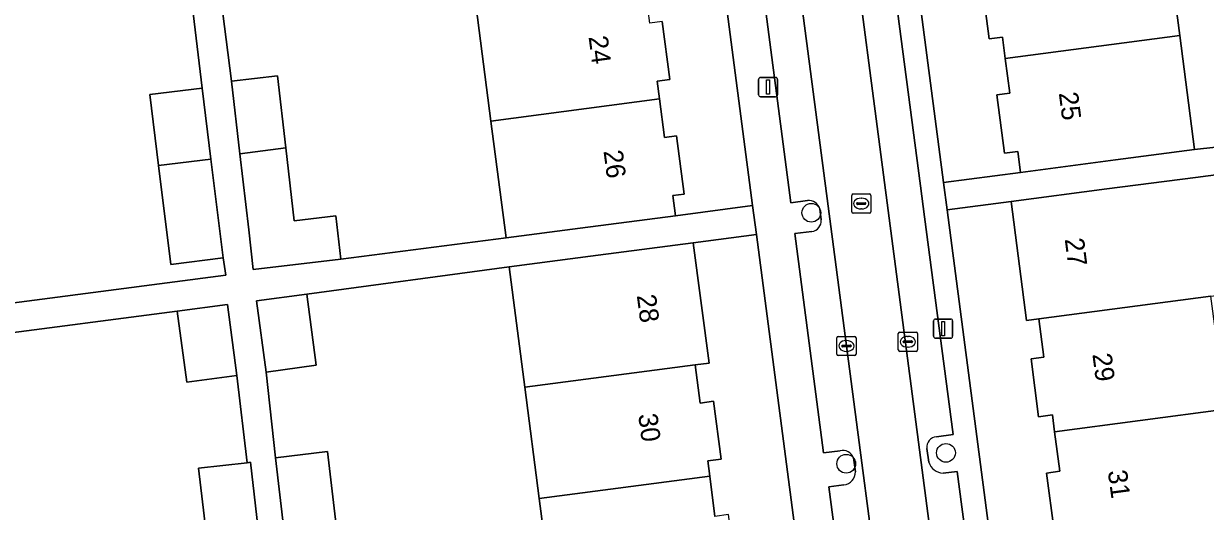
# Model space of a CAD drawing. Extents: x 162073 to 163043, y 381818 to 382561.
# Drawn here: x 162379.1 to 162440.7, y 382336.5 to 382362 of the extents above; entities that cross this region are included whole.
import ezdxf

# ---------------------------------------------------------------- set-up
doc = ezdxf.new("R2010")
doc.units = 0
for name, color, linetype in [('IMGEO_Boom', 7, 'Continuous'), ('IMGEO_Erf', 7, 'Continuous'), ('IMGEO_Kolk', 7, 'Continuous'), ('IMGEO_Lichtmast', 7, 'Continuous'), ('IMGEO_Pand', 7, 'Continuous'), ('IMGEO_Pand_nummerreeks', 7, 'Continuous'), ('IMGEO_Parkeervlak_open', 7, 'Continuous'), ('IMGEO_Rijbaan_lokaal_open', 7, 'Continuous'), ('IMGEO_Rioolput', 7, 'Continuous'), ('IMGEO_Voetpad_open', 7, 'Continuous')]:
    doc.layers.add(name, color=color, linetype=linetype)

msp = doc.modelspace()

# ---------------------------------------------------------------- linework, layer by layer
at = {"layer": 'IMGEO_Boom'}
for centre in [(162420.177, 382352.114), (162427.203, 382339.59), (162421.998, 382339.023)]:
    msp.add_circle(centre, 0.489, dxfattribs=at)
at = {"layer": 'IMGEO_Erf'}
for points in [[(162448.744, 382393.233), (162435.443, 382391.554), (162436.249, 382385.398), (162439.079, 382385.773), (162439.877, 382379.681), (162440.685, 382373.516), (162437.855, 382373.141), (162438.635, 382367.185), (162439.399, 382361.357), (162440.178, 382355.411), (162453.531, 382356.88)], [(162422.348, 382389.839), (162427.08, 382353.697), (162431.092, 382354.221), (162430.95, 382355.308), (162430.255, 382355.217), (162429.855, 382358.267), (162430.53, 382358.356), (162430.293, 382360.163), (162430.147, 382361.279), (162429.459, 382361.188), (162429.059, 382364.24)], [(162412.393, 382362.09), (162412.79, 382359.056), (162412.134, 382358.971), (162412.255, 382358.05), (162412.518, 382356.039), (162413.137, 382356.12), (162413.535, 382353.084), (162412.946, 382353.007), (162413.083, 382351.958), (162417.113, 382352.484), (162412.412, 382388.448)], [(162432.84, 382335.54), (162432.447, 382338.54), (162433.141, 382338.63), (162432.872, 382340.688), (162432.756, 382341.572), (162432.038, 382341.478), (162431.643, 382344.5), (162432.315, 382344.588), (162432.055, 382346.574), (162431.411, 382346.49), (162430.598, 382352.7), (162427.267, 382352.264), (162432.779, 382310.167)], [(162422.808, 382308.918), (162417.31, 382350.977), (162414.02, 382350.547), (162414.84, 382344.276), (162414.112, 382344.18), (162414.373, 382342.187), (162415.081, 382342.279), (162415.476, 382339.266), (162414.772, 382339.174), (162414.876, 382338.378), (162415.151, 382336.278)], [(162406.767, 382331.246), (162405.986, 382337.212), (162405.228, 382343.014), (162404.407, 382349.288), (162393.849, 382347.871), (162394.35, 382344.158), (162391.732, 382343.805), (162392.229, 382339.34), (162394.934, 382339.654), (162395.38, 382335.82)], [(162388.667, 382334.839), (162388.208, 382338.784), (162390.74, 382339.078), (162390.212, 382343.624), (162387.594, 382343.271), (162387.094, 382346.984), (162377.209, 382345.696), (162377.93, 382339.707), (162378.661, 382333.63)]]:
    msp.add_lwpolyline(points, dxfattribs=at)
for points in [[(162401.908, 382368.783), (162401.13, 382374.727), (162400.361, 382380.604), (162399.555, 382386.767), (162386.588, 382385.071), (162389.922, 382358.974), (162392.32, 382359.252), (162392.756, 382355.493), (162393.197, 382351.698), (162395.375, 382351.95), (162395.638, 382349.687), (162404.26, 382350.803), (162403.463, 382356.897), (162402.685, 382362.84)], [(162384.41, 382366.517), (162383.934, 382370.356), (162386.919, 382370.726), (162386.408, 382374.854), (162383.423, 382374.485), (162382.936, 382378.418), (162382.462, 382382.245), (162385.447, 382382.615), (162385.162, 382384.88), (162372.644, 382383.209), (162373.378, 382377.111), (162374.096, 382371.146), (162374.814, 382365.179), (162375.501, 382359.479), (162376.232, 382353.403), (162376.977, 382347.214), (162389.626, 382348.862), (162389.489, 382349.759), (162386.755, 382349.421), (162386.118, 382354.575), (162385.66, 382358.273), (162388.394, 382358.611), (162387.88, 382362.965), (162384.895, 382362.596)]]:
    msp.add_lwpolyline(points, close=True, dxfattribs=at)
at = {"layer": 'IMGEO_Kolk'}
for p, q in [((162421.511, 382344.739), (162421.511, 382345.591)), ((162421.586, 382345.665), (162422.438, 382345.665)), ((162421.999, 382345.445), (162422.024, 382345.445)), ((162422.512, 382345.591), (162422.512, 382344.739)), ((162424.713, 382344.959), (162424.713, 382345.811)), ((162424.788, 382345.885), (162425.64, 382345.885)), ((162425.201, 382345.665), (162425.226, 382345.665)), ((162425.714, 382345.811), (162425.714, 382344.959)), ((162421.77, 382345.159), (162421.77, 382345.171)), ((162422.208, 382345.122), (162421.81, 382345.122)), ((162421.813, 382345.208), (162422.211, 382345.208)), ((162422.022, 382344.885), (162421.997, 382344.885)), ((162422.254, 382345.171), (162422.254, 382345.159)), ((162425.64, 382344.885), (162424.788, 382344.885)), ((162424.972, 382345.379), (162424.972, 382345.391)), ((162425.41, 382345.342), (162425.012, 382345.342)), ((162425.015, 382345.428), (162425.413, 382345.428)), ((162425.224, 382345.105), (162425.199, 382345.105)), ((162425.456, 382345.391), (162425.456, 382345.379)), ((162422.438, 382344.665), (162421.586, 382344.665))]:
    msp.add_line(p, q, dxfattribs=at)
for points in [[(162421.511, 382344.739), (162421.511, 382345.591)], [(162421.586, 382345.665), (162422.438, 382345.665)], [(162422.512, 382345.591), (162422.512, 382344.739)], [(162424.713, 382344.959), (162424.713, 382345.811)], [(162424.788, 382345.885), (162425.64, 382345.885)], [(162425.714, 382345.811), (162425.714, 382344.959)], [(162425.64, 382344.885), (162424.788, 382344.885)], [(162422.438, 382344.665), (162421.586, 382344.665)]]:
    msp.add_lwpolyline(points, dxfattribs=at)
for centre, radius, start, end in [((162421.588, 382345.589), 0.0765, 91.55205, 178.44795), ((162421.588, 382345.589), 0.0765, 91.55205, 178.44795), ((162422.436, 382345.589), 0.0765, 1.55205, 88.44795), ((162422.436, 382345.589), 0.0765, 1.55205, 88.44795), ((162424.79, 382345.809), 0.0765, 91.55205, 178.44795), ((162424.79, 382345.809), 0.0765, 91.55205, 178.44795), ((162425.638, 382345.809), 0.0765, 1.55205, 88.44795), ((162425.638, 382345.809), 0.0765, 1.55205, 88.44795), ((162421.81, 382345.168), 0.0403, 85.87752, 175.75265), ((162421.807, 382345.158), 0.0366, 178.93798, 274.71019), ((162422.211, 382345.165), 0.043, 264.86636, 352.45326), ((162422.215, 382345.17), 0.0386, 1.73085, 96.63898), ((162424.79, 382344.961), 0.0765, 181.55205, 268.44795), ((162424.79, 382344.961), 0.0765, 181.55205, 268.44795), ((162425.012, 382345.388), 0.0403, 85.87752, 175.75265), ((162425.009, 382345.378), 0.0366, 178.93798, 274.71019), ((162425.413, 382345.385), 0.043, 264.86636, 352.45326), ((162425.417, 382345.39), 0.0386, 1.73085, 96.63898), ((162425.638, 382344.961), 0.0765, 271.55205, 358.44795), ((162425.638, 382344.961), 0.0765, 271.55205, 358.44795), ((162421.588, 382344.741), 0.0765, 181.55205, 268.44795), ((162421.588, 382344.741), 0.0765, 181.55205, 268.44795), ((162422.436, 382344.741), 0.0765, 271.55205, 358.44795), ((162422.436, 382344.741), 0.0765, 271.55205, 358.44795)]:
    msp.add_arc(centre, radius, start, end, dxfattribs=at)
for centre, major_axis, ratio, start_param, end_param in [((162421.998, 382345.165), (-0.387, 0.002), 0.722429, 4.712389, 7.853982), ((162422.023, 382345.165), (-0.39, 0.002), 0.717154, 1.570796, 4.712389), ((162425.2, 382345.385), (-0.387, 0.002), 0.722429, 4.712389, 7.853982), ((162425.225, 382345.385), (-0.39, 0.002), 0.717154, 1.570796, 4.712389)]:
    msp.add_ellipse(centre, major_axis=major_axis, ratio=ratio, start_param=start_param, end_param=end_param, dxfattribs=at)
at = {"layer": 'IMGEO_Lichtmast'}
for p, q in [((162417.426, 382358.268), (162417.426, 382359.068)), ((162417.426, 382359.068), (162417.426, 382358.268)), ((162417.526, 382359.168), (162418.316, 382359.168)), ((162418.316, 382359.168), (162417.526, 382359.168)), ((162418.416, 382359.068), (162418.416, 382358.268)), ((162418.416, 382358.268), (162418.416, 382359.068)), ((162418.316, 382358.168), (162417.526, 382358.168)), ((162417.526, 382358.168), (162418.316, 382358.168)), ((162426.561, 382345.671), (162426.561, 382346.471)), ((162426.561, 382346.471), (162426.561, 382345.671)), ((162426.661, 382346.571), (162427.451, 382346.571)), ((162427.451, 382346.571), (162426.661, 382346.571)), ((162427.551, 382346.471), (162427.551, 382345.671)), ((162427.551, 382345.671), (162427.551, 382346.471)), ((162427.451, 382345.571), (162426.661, 382345.571)), ((162426.661, 382345.571), (162427.451, 382345.571))]:
    msp.add_line(p, q, dxfattribs=at)
for points in [[(162417.846, 382359.043), (162417.996, 382359.043), (162417.996, 382358.293), (162417.846, 382358.293), (162417.846, 382359.043)], [(162426.981, 382346.446), (162427.131, 382346.446), (162427.131, 382345.696), (162426.981, 382345.696), (162426.981, 382346.446)]]:
    msp.add_lwpolyline(points, dxfattribs=at)
for centre, start, end in [((162417.526, 382359.068), 90, 180), ((162417.526, 382359.068), 90, 180), ((162418.316, 382359.068), 0, 90), ((162418.316, 382359.068), 360, 90), ((162417.526, 382358.268), 180, 270), ((162417.526, 382358.268), 180, 270), ((162418.316, 382358.268), 270, 0), ((162418.316, 382358.268), 270, 0), ((162426.661, 382346.471), 90, 180), ((162426.661, 382346.471), 90, 180), ((162427.451, 382346.471), 0, 90), ((162427.451, 382346.471), 360, 90), ((162426.661, 382345.671), 180, 270), ((162426.661, 382345.671), 180, 270), ((162427.451, 382345.671), 270, 0), ((162427.451, 382345.671), 270, 0)]:
    msp.add_arc(centre, 0.1, start, end, dxfattribs=at)
at = {"layer": 'IMGEO_Pand'}
for points in [[(162429.547, 382365.993), (162429.765, 382364.332), (162429.059, 382364.24), (162429.459, 382361.188), (162430.147, 382361.279), (162430.293, 382360.163), (162439.399, 382361.357), (162438.635, 382367.185)], [(162411.486, 382363.994), (162402.685, 382362.84), (162403.463, 382356.897), (162412.255, 382358.05), (162412.134, 382358.971), (162412.79, 382359.056), (162412.393, 382362.09), (162411.746, 382362.005)], [(162439.399, 382361.357), (162430.293, 382360.163), (162430.53, 382358.356), (162429.855, 382358.267), (162430.255, 382355.217), (162430.95, 382355.308), (162431.092, 382354.221), (162436.05, 382354.87), (162440.178, 382355.411)], [(162392.756, 382355.493), (162392.32, 382359.252), (162389.922, 382358.974), (162390.363, 382355.179)], [(162388.394, 382358.611), (162385.66, 382358.273), (162386.118, 382354.575), (162388.854, 382354.9)], [(162403.463, 382356.897), (162404.26, 382350.803), (162408.126, 382351.309), (162413.083, 382351.958), (162412.946, 382353.007), (162413.535, 382353.084), (162413.137, 382356.12), (162412.518, 382356.039), (162412.255, 382358.05)], [(162391.063, 382349.156), (162395.638, 382349.687), (162395.375, 382351.95), (162393.197, 382351.698), (162392.756, 382355.493), (162390.363, 382355.179), (162390.822, 382351.227)], [(162388.854, 382354.9), (162386.118, 382354.575), (162386.755, 382349.421), (162389.489, 382349.759)], [(162432.055, 382346.574), (162441.029, 382347.76), (162443.942, 382348.144), (162443.13, 382354.342), (162440.217, 382353.96), (162435.592, 382353.354), (162430.598, 382352.7), (162431.411, 382346.49)], [(162414.112, 382344.18), (162414.84, 382344.276), (162414.02, 382350.547), (162409.063, 382349.899), (162404.407, 382349.288), (162405.228, 382343.014)], [(162387.094, 382346.984), (162387.594, 382343.271), (162390.212, 382343.624), (162389.711, 382347.337)], [(162391.232, 382347.518), (162391.732, 382343.805), (162394.35, 382344.158), (162393.849, 382347.871)], [(162441.801, 382341.868), (162441.029, 382347.76), (162432.055, 382346.574), (162432.315, 382344.588), (162431.643, 382344.5), (162432.038, 382341.478), (162432.756, 382341.572), (162432.872, 382340.688)], [(162405.986, 382337.212), (162414.876, 382338.378), (162414.772, 382339.174), (162415.476, 382339.266), (162415.081, 382342.279), (162414.373, 382342.187), (162414.112, 382344.18), (162405.228, 382343.014)], [(162441.801, 382341.868), (162432.872, 382340.688), (162433.141, 382338.63), (162432.447, 382338.54), (162432.84, 382335.54), (162433.558, 382335.634), (162433.678, 382334.721), (162442.583, 382335.897)], [(162392.679, 382335.466), (162395.38, 382335.82), (162394.934, 382339.654), (162392.229, 382339.34)], [(162390.913, 382339.098), (162390.74, 382339.078), (162388.208, 382338.784), (162388.667, 382334.839), (162391.37, 382335.166)], [(162405.986, 382337.212), (162406.767, 382331.246), (162415.677, 382332.415), (162415.573, 382333.212), (162416.263, 382333.302), (162415.861, 382336.371), (162415.151, 382336.278), (162414.876, 382338.378)]]:
    msp.add_lwpolyline(points, close=True, dxfattribs=at)
at = {"layer": 'IMGEO_Parkeervlak_open'}
for points in [[(162426.631, 382309.919), (162419.352, 382365.466), (162411.212, 382427.236)], [(162414.35, 382427.411), (162429.614, 382310.807)], [(162426.702, 382340.435), (162427.577, 382340.55), (162426.09, 382351.908), (162425.876, 382353.516), (162424.421, 382364.628), (162423.535, 382364.54)], [(162418.346, 382363.772), (162417.668, 382363.683), (162419.115, 382352.634), (162419.971, 382352.747)], [(162420.622, 382352.319), (162420.699, 382351.741)], [(162420.199, 382351.136), (162419.32, 382351.031), (162420.819, 382339.584), (162421.679, 382339.696)], [(162422.374, 382339.338), (162422.482, 382338.6)], [(162426.308, 382339.102), (162426.2, 382339.822)], [(162428.227, 382328.504), (162429.101, 382328.618), (162427.791, 382338.617), (162427.052, 382338.538)], [(162421.879, 382337.917), (162421.098, 382337.814), (162422.412, 382327.782), (162422.652, 382326.018), (162424.723, 382310.196), (162425.918, 382310.352)]]:
    msp.add_lwpolyline(points, dxfattribs=at)
for centre, radius, start, end in [((162420.043, 382352.148), 0.604, 16.47556, 96.87859), ((162420.127, 382351.705), 0.574, 277.26045, 3.59574), ((162426.776, 382339.863), 0.577, 97.34049, 184.02982), ((162421.827, 382339.13), 0.585, 20.86066, 104.63263), ((162427.065, 382339.327), 0.789, 196.58577, 269.08528), ((162421.782, 382338.61), 0.7, 277.93475, 359.18464)]:
    msp.add_arc(centre, radius, start, end, dxfattribs=at)
at = {"layer": 'IMGEO_Rijbaan_lokaal_open'}
for points in [[(162407.586, 382452.78), (162408.019, 382451.024), (162410.161, 382435.214), (162411.212, 382427.236), (162419.352, 382365.466), (162426.631, 382309.919), (162427.016, 382306.972), (162427.504, 382303.228), (162427.564, 382302.773), (162429.003, 382291.348), (162429.485, 382287.882), (162429.536, 382287.514)], [(162429.087, 382283.368), (162433.079, 382281.915), (162433.14, 382283.892), (162432.711, 382287.912), (162432.658, 382288.337), (162430.808, 382302.654), (162430.496, 382304.785), (162429.95, 382308.514), (162429.614, 382310.807), (162414.35, 382427.411)]]:
    msp.add_lwpolyline(points, dxfattribs=at)
at = {"layer": 'IMGEO_Rioolput'}
for p, q in [((162422.283, 382352.168), (162422.283, 382353.02)), ((162422.358, 382353.094), (162423.21, 382353.094)), ((162422.771, 382352.874), (162422.796, 382352.874)), ((162423.284, 382353.02), (162423.284, 382352.168)), ((162422.542, 382352.588), (162422.542, 382352.6)), ((162422.98, 382352.551), (162422.582, 382352.551)), ((162422.585, 382352.637), (162422.983, 382352.637)), ((162422.794, 382352.314), (162422.769, 382352.314)), ((162423.026, 382352.6), (162423.026, 382352.588)), ((162423.21, 382352.094), (162422.358, 382352.094))]:
    msp.add_line(p, q, dxfattribs=at)
for points in [[(162422.283, 382352.168), (162422.283, 382353.02)], [(162422.358, 382353.094), (162423.21, 382353.094)], [(162423.284, 382353.02), (162423.284, 382352.168)], [(162423.21, 382352.094), (162422.358, 382352.094)]]:
    msp.add_lwpolyline(points, dxfattribs=at)
for centre, radius, start, end in [((162422.36, 382353.018), 0.0765, 91.55205, 178.44795), ((162422.36, 382353.018), 0.0765, 91.55205, 178.44795), ((162423.208, 382353.018), 0.0765, 1.55205, 88.44795), ((162423.208, 382353.018), 0.0765, 1.55205, 88.44795), ((162422.582, 382352.597), 0.0403, 85.87752, 175.75265), ((162422.579, 382352.587), 0.0366, 178.93798, 274.71019), ((162422.983, 382352.594), 0.043, 264.86636, 352.45326), ((162422.987, 382352.599), 0.0386, 1.73085, 96.63898), ((162422.36, 382352.17), 0.0765, 181.55205, 268.44795), ((162422.36, 382352.17), 0.0765, 181.55205, 268.44795), ((162423.208, 382352.17), 0.0765, 271.55205, 358.44795), ((162423.208, 382352.17), 0.0765, 271.55205, 358.44795)]:
    msp.add_arc(centre, radius, start, end, dxfattribs=at)
for centre, major_axis, ratio, start_param, end_param in [((162422.77, 382352.594), (-0.387, 0.002), 0.722429, 4.712389, 7.853982), ((162422.795, 382352.594), (-0.39, 0.002), 0.717154, 1.570796, 4.712389)]:
    msp.add_ellipse(centre, major_axis=major_axis, ratio=ratio, start_param=start_param, end_param=end_param, dxfattribs=at)
at = {"layer": 'IMGEO_Voetpad_open'}
for points in [[(162404.775, 382446.868), (162405.814, 382438.92), (162407.316, 382427.433), (162407.339, 382427.254), (162407.5, 382426.022), (162412.215, 382389.958), (162412.412, 382388.448), (162417.113, 382352.484), (162417.31, 382350.977), (162422.808, 382308.918), (162423.006, 382307.403), (162425.841, 382285.72)], [(162432.658, 382288.337), (162432.711, 382287.912), (162433.14, 382283.892), (162433.079, 382281.915), (162436.323, 382283.097), (162432.965, 382308.744), (162432.779, 382310.167), (162427.267, 382352.264), (162427.08, 382353.697), (162422.348, 382389.839), (162422.167, 382391.222), (162417.448, 382427.262), (162417.254, 382428.746), (162415.345, 382443.326)], [(162392.679, 382335.466), (162392.229, 382339.34), (162391.732, 382343.805), (162391.232, 382347.518), (162393.849, 382347.871), (162404.407, 382349.288), (162409.063, 382349.899), (162414.02, 382350.547), (162417.31, 382350.977), (162417.113, 382352.484), (162413.083, 382351.958), (162408.126, 382351.309), (162404.26, 382350.803), (162395.638, 382349.687), (162391.063, 382349.156), (162390.822, 382351.227), (162390.363, 382355.179), (162389.922, 382358.974), (162386.588, 382385.071)], [(162372.644, 382383.209), (162385.162, 382384.88), (162385.447, 382382.615), (162385.916, 382378.825), (162386.408, 382374.854), (162386.919, 382370.726), (162387.388, 382366.933), (162387.88, 382362.965), (162388.394, 382358.611), (162388.854, 382354.9), (162389.489, 382349.759), (162389.626, 382348.862), (162376.977, 382347.214)], [(162423.535, 382364.54), (162424.421, 382364.628), (162425.876, 382353.516), (162426.09, 382351.908), (162427.577, 382340.55), (162426.702, 382340.435)], [(162419.971, 382352.747), (162419.115, 382352.634), (162417.668, 382363.683), (162418.346, 382363.772)], [(162453.531, 382356.88), (162440.178, 382355.411), (162436.05, 382354.87), (162431.092, 382354.221), (162427.08, 382353.697), (162427.267, 382352.264), (162430.598, 382352.7), (162435.592, 382353.354), (162440.217, 382353.96), (162443.13, 382354.342)], [(162420.699, 382351.741), (162420.622, 382352.319)], [(162421.679, 382339.696), (162420.819, 382339.584), (162419.32, 382351.031), (162420.199, 382351.136)], [(162377.209, 382345.696), (162387.094, 382346.984), (162389.711, 382347.337), (162390.212, 382343.624), (162390.74, 382339.078), (162390.913, 382339.098), (162391.37, 382335.166)], [(162422.482, 382338.6), (162422.374, 382339.338)], [(162426.2, 382339.822), (162426.308, 382339.102)], [(162427.052, 382338.538), (162427.791, 382338.617), (162429.101, 382328.618), (162428.227, 382328.504)], [(162425.918, 382310.352), (162424.723, 382310.196), (162422.652, 382326.018), (162422.412, 382327.782), (162421.098, 382337.814), (162421.879, 382337.917)]]:
    msp.add_lwpolyline(points, dxfattribs=at)
for centre, radius, start, end in [((162420.043, 382352.148), 0.604, 16.47556, 96.87859), ((162420.127, 382351.705), 0.574, 277.26045, 3.59574), ((162426.776, 382339.863), 0.577, 97.34049, 184.02982), ((162421.827, 382339.13), 0.585, 20.86066, 104.63263), ((162427.065, 382339.327), 0.789, 196.58577, 269.08528), ((162421.782, 382338.61), 0.7, 277.93475, 359.18464)]:
    msp.add_arc(centre, radius, start, end, dxfattribs=at)

# ---------------------------------------------------------------- texts
at = {"layer": 'IMGEO_Pand_nummerreeks'}
for s, rotation, p in [('24', 277.46124, (162408.553, 382361.292)), ('25', 277.55303, (162433.086, 382358.357)), ('26', 277.46124, (162409.333, 382355.332)), ('27', 277.45862, (162433.396, 382350.741)), ('28', 277.44977, (162411.07, 382347.802)), ('29', 277.52539, (162434.84, 382344.733)), ('30', 277.46645, (162411.143, 382341.588)), ('31', 277.52539, (162435.645, 382338.641))]:
    msp.add_text(s, height=1, rotation=rotation, dxfattribs=at).set_placement(p)

doc.saveas('drawing.dxf')
